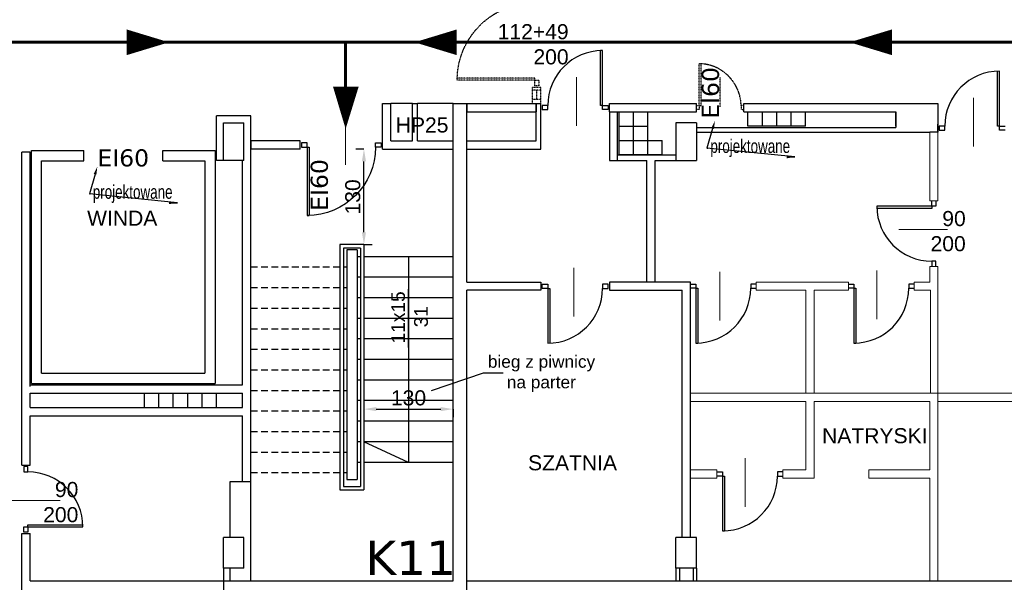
# Model space of a CAD drawing. Header units: millimetres. Extents: x 126553 to 403692, y -95821 to 38049.
# Tile 750 of 758: x 385873 to 387309, y 21207 to 22027. Entities that reach past the tile are written whole.
import ezdxf
from ezdxf import colors
from ezdxf.entities.mleader import LeaderData, LeaderLine
from ezdxf.math import Vec2, Vec3

# ---------------------------------------------------------------- set-up
doc = ezdxf.new("R2010")
doc.units = ezdxf.units.MM
doc.linetypes.add('DASHED', pattern=[15, 10, -5])
doc.linetypes.add('KRESKOWA-SREDNIA', pattern=[0.2, 0.12, -0.08])
for name, color, linetype, lineweight in [('11_nowe sciany', 40, 'Continuous', 9), ('_(06 GRUBA)', 7, 'Continuous', 40), ('ekspertyza', 7, 'Continuous', 30), ('Elementy dorysowane 2017', 1, 'Continuous', 13), ('ewakaucja', 3, 'Continuous', 50), ('opisy', 7, 'Continuous', 18), ('Opisy 2017', 7, 'Continuous', 13), ('ramki', 250, 'Continuous', 13)]:
    doc.layers.add(name, color=color, linetype=linetype, lineweight=lineweight)
doc.layers.add('11_sciana nosna', color=30, linetype='Continuous')
doc.layers.add('11_widok i dodatki', color=7, linetype='Continuous')
doc.styles.add('Arial', font='arial.ttf')
doc.styles.add('ROMANS', font='romans.shx', dxfattribs={"width": 0.7})
doc.dimstyles.new('100 moje', dxfattribs={"dimtxt": 22, "dimasz": 12, "dimexe": 12, "dimexo": 20, "dimgap": 3, "dimtad": 1, "dimdec": 1, "dimrnd": 0.5, "dimtxsty": 'Standard', "dimblk1": 'ARCHTICK', "dimblk2": 'ARCHTICK', "dimsah": 1, "dimcen": 0.1, "dimdle": 10, "dimclrd": 256, "dimclre": 256, "dimclrt": 256, "dimadec": 0, "dimazin": 0, "dimtfac": 1, "dimtdec": 1, "dimtofl": 0, "dimtmove": 1, "dimatfit": 3, "dimfxl": 12, "dimfxlon": 1, "dimtolj": 1, "dimtzin": 0, "dimarcsym": 0})

# ---------------------------------------------------------------- blocks, each defined once
blk = doc.blocks.new('*D2408')
at = {"layer": 'Defpoints', "color": 0, "linetype": 'Continuous', "lineweight": 60, "transparency": 16777216}
for p in [(386375.5, 21838.6), (386375.5, 21838.6), (386369.5, 21699.3)]:
    blk.add_point(p, dxfattribs=at)
at = {"layer": 'ekspertyza', "color": 1, "linetype": 'Continuous', "lineweight": -2, "transparency": 16777216}
for p, q in [((386375.5, 21838.6), (386363.5, 21838.6)), ((386375.5, 21717.3), (386375.5, 21820.6)), ((386375.5, 21699.3), (386387.5, 21699.3))]:
    blk.add_line(p, q, dxfattribs=at)
at = {"layer": 'ekspertyza', "color": 1, "linetype": 'Continuous', "lineweight": 60, "transparency": 16777216}
for points in [[(386372.5, 21820.6), (386378.5, 21820.6), (386375.5, 21838.6)], [(386372.5, 21717.3), (386378.5, 21717.3), (386375.5, 21699.3)]]:
    blk.add_solid(points, dxfattribs=at)
at = {"layer": 'ekspertyza', "color": 1, "linetype": 'Continuous', "lineweight": 20, "transparency": 16777216, "insert": (386359.3, 21768.9), "char_height": 22, "attachment_point": 5, "rotation": 90, "style": 'Arial'}
blk.add_mtext('\\A1;130', dxfattribs=at)
blk = doc.blocks.new('*D2993')
at = {"layer": 'Defpoints', "color": 0, "linetype": 'Continuous', "lineweight": -3}
for p in [(386375.5, 21471.6), (386505.5, 21471.6), (386505.5, 21459.3)]:
    blk.add_point(p, dxfattribs=at)
at = {"layer": 'ekspertyza', "linetype": 'Continuous', "lineweight": -2}
for p, q in [((386375.5, 21459.3), (386375.5, 21447.3)), ((386393.5, 21459.3), (386487.5, 21459.3)), ((386505.5, 21459.3), (386505.5, 21447.3))]:
    blk.add_line(p, q, dxfattribs=at)
at = {"layer": 'ekspertyza', "linetype": 'Continuous', "lineweight": -3}
for points in [[(386393.5, 21462.3), (386393.5, 21456.3), (386375.5, 21459.3)], [(386487.5, 21462.3), (386487.5, 21456.3), (386505.5, 21459.3)]]:
    blk.add_solid(points, dxfattribs=at)
at = {"layer": 'ekspertyza', "linetype": 'Continuous', "lineweight": 20, "insert": (386440.5, 21475.6), "char_height": 22, "attachment_point": 5, "style": 'Arial'}
blk.add_mtext('\\A1;130', dxfattribs=at)

msp = doc.modelspace()

# ---------------------------------------------------------------- linework, layer by layer
at = {"layer": '11_nowe sciany', "color": 7}
for points in [[(387212.5086, 21863.1269), (387212.5086, 21763.1269), (387200.5086, 21763.1269), (387200.5086, 21863.1269)], [(387200.5086, 21667.1269), (387200.5086, 21644.61006), (387178.0086, 21644.61006), (387178.0086, 21632.61006), (387201.5086, 21632.61006)], [(387200.5086, 21667.1269), (387212.5086, 21667.1269)], [(387201.5086, 21632.61006), (387201.5086, 21482.61006), (387212.5086, 21482.61006), (387212.5086, 21667.1269)], [(387020.0086, 21482.61006), (387020.0086, 21632.61006), (386947.5086, 21632.61006), (386947.5086, 21644.61006), (387032.0086, 21644.61006), (387082.0086, 21644.61006), (387082.0086, 21632.61006), (387032.0086, 21632.61006), (387032.0086, 21482.61006)], [(387212.5086, 21208.61006), (387212.5086, 21482.61006), (386851.5086, 21482.61006)], [(387212.5086, 21482.61006), (387365.5086, 21482.61006), (387365.5086, 21470.61006), (387212.5086, 21470.61006)], [(386851.5086, 21470.61006), (387020.0086, 21470.61006), (387020.0086, 21370.61006), (386986.40482, 21370.61006), (386986.50954, 21358.56467), (387032.0086, 21358.61006), (387032.0086, 21470.61006), (387200.5086, 21470.61006), (387200.5086, 21370.61006), (387112.0086, 21370.61006), (387112.0086, 21358.61006), (387200.5086, 21358.61006), (387200.5086, 21208.61006)], [(386851.5086, 21370.61006), (386890.0086, 21370.61006), (386890.0086, 21358.61006), (386851.5086, 21358.61006)]]:
    msp.add_lwpolyline(points, dxfattribs=at)
at = {"layer": '11_sciana nosna', "color": 7}
for p, q in [((386402.5086, 21905.1269), (386414.5086, 21905.1269)), ((386402.5086, 21838.61006), (386402.5086, 21905.1269)), ((386414.5086, 21850.61006), (386414.5086, 21905.1269)), ((386446.5086, 21905.1269), (386453.5086, 21905.1269)), ((386446.5086, 21850.61006), (386446.5086, 21905.1269)), ((386453.5086, 21850.61006), (386453.5086, 21905.1269)), ((386505.5086, 21905.1269), (386525.5086, 21905.1269)), ((386505.5086, 21208.61006), (386505.5086, 21905.1269)), ((386525.5086, 21644.60532), (386525.5086, 21905.1269)), ((386626.5086, 21905.1269), (386633.5086, 21905.1269)), ((386626.5086, 21850.61006), (386626.5086, 21905.1269)), ((386633.5086, 21838.61006), (386633.5086, 21905.1269)), ((386733.5086, 21905.1269), (386860.5086, 21905.1269)), ((386929.5086, 21905.1269), (387212.5086, 21905.1269)), ((386210.5086, 21887.11006), (386160.5086, 21887.11006)), ((386160.5086, 21822.11006), (386160.5086, 21887.11006)), ((386210.5086, 21208.61006), (386210.5086, 21887.11006)), ((386733.5086, 21893.1269), (386860.5086, 21893.1269)), ((387151.35514, 21893.1269), (387151.35514, 21870.1269)), ((386170.5086, 21822.11006), (386170.5086, 21877.11006)), ((386170.5086, 21877.11006), (386200.5086, 21877.11006)), ((386200.5086, 21822.11006), (386200.5086, 21877.11006)), ((386830.5086, 21877.11006), (386830.5086, 21822.11006)), ((386860.5086, 21877.11006), (386830.5086, 21877.11006)), ((386860.5086, 21877.11006), (386860.5086, 21822.11006)), ((386860.5086, 21870.1269), (387151.35514, 21870.1269)), ((386860.5086, 21863.1269), (387200.5086, 21863.1269)), ((386414.5086, 21850.61006), (386446.5086, 21850.61006)), ((386453.5086, 21850.61006), (386505.5086, 21850.61006)), ((386525.5086, 21850.61006), (386626.5086, 21850.61006)), ((385876.5086, 21449.61006), (385876.5086, 21834.11006)), ((385888.5086, 21834.11006), (385876.5086, 21834.11006)), ((385888.5086, 21492.11006), (385888.5086, 21834.11006)), ((385890.5086, 21836.61006), (385967.0086, 21836.61006)), ((385890.5086, 21496.61006), (385890.5086, 21836.61006)), ((385967.0086, 21821.61006), (385967.0086, 21836.61006)), ((386082.0086, 21836.61006), (386158.5086, 21836.61006)), ((386082.0086, 21821.61006), (386082.0086, 21836.61006)), ((386158.5086, 21836.61006), (386158.5086, 21496.61006)), ((386402.5086, 21838.61006), (386505.5086, 21838.61006)), ((386525.5086, 21838.61006), (386633.5086, 21838.61006)), ((386745.5086, 21830.1269), (386830.5086, 21830.1269)), ((385905.5086, 21821.61006), (385967.0086, 21821.61006)), ((385905.5086, 21511.61006), (385905.5086, 21821.61006)), ((386082.0086, 21821.61006), (386143.5086, 21821.61006)), ((386143.5086, 21821.61006), (386143.5086, 21511.61006)), ((386170.5086, 21822.11006), (386160.5086, 21822.11006)), ((386200.5086, 21822.11006), (386170.5086, 21822.11006)), ((386198.5086, 21494.61006), (386198.5086, 21822.11006)), ((386745.5086, 21822.11006), (386788.0086, 21822.11006)), ((386788.0086, 21644.61006), (386788.0086, 21822.11006)), ((386800.0086, 21644.61006), (386800.0086, 21822.11006)), ((386830.5086, 21822.11006), (386860.5086, 21822.11006)), ((386851.5086, 21272.11006), (386851.5086, 21644.61006)), ((386525.5086, 21188.61006), (386525.5086, 21632.60532)), ((386839.5086, 21272.11006), (386839.5086, 21632.61006)), ((385905.5086, 21511.61006), (386143.5086, 21511.61006)), ((385890.5086, 21496.61006), (386158.5086, 21496.61006)), ((385876.5086, 21377.61006), (385876.5086, 21494.61006)), ((385888.5086, 21494.61006), (386198.5086, 21494.61006)), ((385888.5086, 21482.61006), (386198.5086, 21482.61006)), ((385888.5086, 21461.61006), (385888.5086, 21482.61006)), ((385888.5086, 21482.61006), (386198.5086, 21482.61006)), ((385888.5086, 21461.61006), (385888.5086, 21482.61006)), ((386198.5086, 21461.61006), (386198.5086, 21482.61006)), ((385888.5086, 21461.61006), (386198.5086, 21461.61006)), ((385888.5086, 21461.61006), (386198.5086, 21461.61006)), ((385888.5086, 21449.61006), (386198.5086, 21449.61006)), ((385888.5086, 21377.61006), (385888.5086, 21449.61006)), ((386198.5086, 21353.61006), (386198.5086, 21449.61006)), ((386180.5086, 21353.61006), (386210.5086, 21353.61006)), ((386180.5086, 21272.11006), (386180.5086, 21353.61006)), ((385876.5086, 21177.61006), (385876.5086, 21277.61006)), ((385888.5086, 21208.61006), (385888.5086, 21277.61006)), ((386170.5086, 21227.11006), (386170.5086, 21272.11006)), ((386200.5086, 21272.11006), (386170.5086, 21272.11006)), ((386200.5086, 21227.11006), (386200.5086, 21272.11006)), ((386830.5086, 21227.11006), (386830.5086, 21272.11006)), ((386860.5086, 21272.11006), (386830.5086, 21272.11006)), ((386860.5086, 21227.11006), (386860.5086, 21272.11006)), ((386200.5086, 21227.11006), (386170.5086, 21227.11006)), ((386170.5086, 21227.11006), (386170.5086, 21188.61006)), ((386180.5086, 21208.61006), (386180.5086, 21227.11006)), ((386860.5086, 21227.11006), (386830.5086, 21227.11006)), ((385888.5086, 21208.61006), (386245.5086, 21208.61006)), ((386485.5086, 21208.61006), (386505.5086, 21208.61006)), ((386525.5086, 21208.61006), (386545.69497, 21208.61006)), ((386785.69497, 21208.61006), (386905.74648, 21208.61006)), ((387145.74648, 21208.61006), (387179.5086, 21208.61006)), ((387179.5086, 21208.61006), (387205.5086, 21208.61006))]:
    msp.add_line(p, q, dxfattribs=at)
for points in [[(386525.5086, 21905.1269), (386626.5086, 21905.1269)], [(386860.5086, 21893.1269), (386860.5086, 21905.13639)], [(386929.5086, 21893.13639), (386929.5086, 21893.13639), (386929.5086, 21905.13639)], [(387212.5086, 21905.1269), (387212.5086, 21863.1269), (387200.5086, 21863.1269)], [(386525.5086, 21893.1269), (386626.5086, 21893.1269)], [(386733.5086, 21893.1269), (386733.5086, 21822.11006), (386745.5086, 21822.11006), (386745.5086, 21893.1269)], [(386929.5086, 21893.13639), (387151.35514, 21893.1269)], [(386282.5086, 21850.61006), (386210.5086, 21850.61006)], [(386282.5086, 21838.61006), (386282.5086, 21850.61006)], [(386282.5086, 21838.61006), (386210.5086, 21838.61006)], [(386800.0086, 21822.11006), (386830.5086, 21822.11006)], [(386525.5086, 21644.60532), (386633.5086, 21644.60532), (386633.5086, 21632.60532), (386525.5086, 21632.60532)], [(386851.5086, 21644.61006), (386733.5086, 21644.61006), (386733.5086, 21632.61006), (386839.5086, 21632.61006)], [(386245.5086, 21208.61006), (386485.5086, 21208.61006)], [(386545.69497, 21208.61006), (386785.69497, 21208.61006)], [(386905.74648, 21208.61006), (387145.74648, 21208.61006)], [(387205.5086, 21208.61006), (387445.5086, 21208.61006)]]:
    msp.add_lwpolyline(points, dxfattribs=at)
at = {"layer": '11_widok i dodatki', "color": 7, "extrusion": (0, 0, -1)}
for p, q in [((386723.5086, 21982.25655), (386720.5086, 21982.25655)), ((386720.5086, 21902.25655), (386720.5086, 21982.25655)), ((387299.5086, 21872.26603), (387299.5086, 21952.26603)), ((386723.5086, 21902.25655), (386720.5086, 21902.25655)), ((387302.5086, 21872.26603), (387299.5086, 21872.26603)), ((386292.5086, 21841.61006), (386292.5086, 21741.61006)), ((387123.5086, 21755.1269), (387123.5086, 21752.1269)), ((387203.5086, 21755.1269), (387203.5086, 21752.1269)), ((387203.5086, 21752.1269), (387123.5086, 21752.1269)), ((386643.5086, 21635.47567), (386646.5086, 21635.47567)), ((386646.5086, 21635.47567), (386646.5086, 21555.47567)), ((386859.5086, 21635.61006), (386862.5086, 21635.61006)), ((386862.5086, 21635.61006), (386862.5086, 21555.61006)), ((387090.0086, 21635.61006), (387093.0086, 21635.61006)), ((387093.0086, 21635.61006), (387093.0086, 21555.61006)), ((386859.5086, 21555.61006), (386862.5086, 21555.61006)), ((387090.0086, 21555.61006), (387093.0086, 21555.61006)), ((386898.44252, 21361.61006), (386901.44252, 21361.61006)), ((386901.44252, 21361.61006), (386901.44252, 21281.61006)), ((385885.5086, 21287.61006), (385885.5086, 21290.61006)), ((385885.5086, 21290.61006), (385965.5086, 21290.61006)), ((386898.44252, 21281.61006), (386901.44252, 21281.61006))]:
    msp.add_line(p, q, dxfattribs=at)
at = {"layer": '11_widok i dodatki', "color": 7}
for p, q in [((386723.5086, 21902.25655), (386723.5086, 21982.25655)), ((387302.5086, 21872.26603), (387302.5086, 21952.26603)), ((386446.5086, 21905.1269), (386414.5086, 21905.1269)), ((386505.5086, 21905.1269), (386453.5086, 21905.1269)), ((386525.5086, 21905.1269), (386525.5086, 21892.9826)), ((386626.5086, 21905.1269), (386626.5086, 21892.9826)), ((386635.5086, 21902.25655), (386635.5086, 21896.25655)), ((386643.5086, 21902.25655), (386635.5086, 21902.25655)), ((386635.5086, 21902.09953), (386635.5086, 21896.09953)), ((386643.5086, 21896.25655), (386643.5086, 21902.25655)), ((386723.5086, 21896.25655), (386723.5086, 21902.25655)), ((386723.5086, 21902.25655), (386731.5086, 21902.25655)), ((386731.5086, 21902.25655), (386731.5086, 21896.25655)), ((386635.5086, 21896.25655), (386643.5086, 21896.25655)), ((386731.5086, 21896.25655), (386723.5086, 21896.25655)), ((386747.5086, 21830.1269), (386747.5086, 21893.1269)), ((386768.5086, 21830.1269), (386768.5086, 21893.1269)), ((386789.5086, 21830.1269), (386789.5086, 21893.1269)), ((386935.5086, 21872.1269), (386935.5086, 21893.1269)), ((386956.5086, 21872.1269), (386956.5086, 21893.1269)), ((386977.5086, 21872.1269), (386977.5086, 21893.1269)), ((386998.5086, 21872.1269), (386998.5086, 21893.1269)), ((387019.5086, 21872.1269), (387019.5086, 21893.1269)), ((387151.35514, 21872.1269), (387151.35514, 21893.1269)), ((386747.5086, 21872.1269), (386789.5086, 21872.1269)), ((387019.5086, 21872.1269), (386935.5086, 21872.1269)), ((387214.5086, 21872.26603), (387214.5086, 21866.26603)), ((387222.5086, 21872.10902), (387214.5086, 21872.10902)), ((387222.5086, 21866.26603), (387222.5086, 21872.26603)), ((387302.5086, 21866.26603), (387302.5086, 21872.26603)), ((387302.5086, 21872.26603), (387310.5086, 21872.26603)), ((387214.5086, 21866.10902), (387222.5086, 21866.10902)), ((387310.5086, 21866.26603), (387302.5086, 21866.26603)), ((386284.5086, 21847.61006), (386284.5086, 21841.61006)), ((386292.5086, 21847.61006), (386284.5086, 21847.61006)), ((386284.5086, 21841.61006), (386292.5086, 21841.61006)), ((386292.5086, 21841.61006), (386292.5086, 21847.61006)), ((386292.5086, 21841.61006), (386295.5086, 21841.61006)), ((386295.5086, 21841.61006), (386295.5086, 21741.61006)), ((386392.5086, 21841.61006), (386392.5086, 21847.61006)), ((386392.5086, 21847.61006), (386400.5086, 21847.61006)), ((386400.5086, 21841.61006), (386392.5086, 21841.61006)), ((386400.5086, 21847.61006), (386400.5086, 21841.61006)), ((386747.5086, 21851.1269), (386810.5086, 21851.1269)), ((386810.5086, 21830.1269), (386810.5086, 21851.1269)), ((386810.5086, 21830.1269), (386747.5086, 21830.1269)), ((387203.5086, 21755.1269), (387123.5086, 21755.1269)), ((387203.5086, 21755.1269), (387203.5086, 21763.1269)), ((387209.5086, 21755.1269), (387203.5086, 21755.1269)), ((387209.5086, 21763.1269), (387209.5086, 21755.1269)), ((386292.5086, 21741.61006), (386295.5086, 21741.61006)), ((386340.5086, 21699.2693), (386340.5086, 21693.41193)), ((386375.5086, 21699.2693), (386340.5086, 21699.2693)), ((386375.5086, 21699.2693), (386375.5086, 21693.41193)), ((386340.5086, 21693.41193), (386340.5086, 21341.61006)), ((386370.5086, 21694.2693), (386345.5086, 21694.2693)), ((386345.5086, 21694.2693), (386345.5086, 21693.41193)), ((386345.5086, 21693.41193), (386345.5086, 21346.61006)), ((386350.5086, 21691.61006), (386350.5086, 21356.61006)), ((386365.5086, 21691.61006), (386350.5086, 21691.61006)), ((386365.5086, 21691.61006), (386365.5086, 21356.61006)), ((386370.5086, 21694.2693), (386370.5086, 21693.41193)), ((386370.5086, 21693.41193), (386370.5086, 21346.61006)), ((386375.5086, 21693.41193), (386375.5086, 21341.61006)), ((386370.5086, 21681.61006), (386365.5086, 21681.61006)), ((386505.5086, 21681.61006), (386375.5086, 21681.61006)), ((387209.5086, 21675.1269), (387203.5086, 21675.1269)), ((387203.5086, 21675.1269), (387203.5086, 21667.1269)), ((387209.5086, 21667.1269), (387209.5086, 21675.1269)), ((386345.5086, 21666.61006), (386350.5086, 21666.61006)), ((386370.5086, 21651.61006), (386365.5086, 21651.61006)), ((386505.5086, 21651.61006), (386375.5086, 21651.61006)), ((386635.5086, 21635.47567), (386635.5086, 21641.47567)), ((386635.5086, 21641.47567), (386643.5086, 21641.47567)), ((386643.5086, 21641.47567), (386643.5086, 21635.47567)), ((386731.5086, 21641.47567), (386723.5086, 21641.47567)), ((386723.5086, 21641.47567), (386723.5086, 21635.47567)), ((386731.5086, 21635.63269), (386731.5086, 21641.63269)), ((386731.5086, 21635.47567), (386731.5086, 21641.47567)), ((386851.5086, 21641.61006), (386859.5086, 21641.61006)), ((386859.5086, 21641.61006), (386859.5086, 21635.61006)), ((386947.5086, 21641.61006), (386939.5086, 21641.61006)), ((386939.5086, 21641.61006), (386939.5086, 21635.61006)), ((387082.0086, 21641.61006), (387090.0086, 21641.61006)), ((387090.0086, 21641.61006), (387090.0086, 21635.61006)), ((387178.0086, 21641.61006), (387170.0086, 21641.61006)), ((387170.0086, 21641.61006), (387170.0086, 21635.61006)), ((386345.5086, 21636.61006), (386350.5086, 21636.61006)), ((386643.5086, 21635.47567), (386635.5086, 21635.47567)), ((386643.5086, 21635.47567), (386643.5086, 21555.47567)), ((386723.5086, 21635.47567), (386731.5086, 21635.47567)), ((386859.5086, 21635.61006), (386851.5086, 21635.61006)), ((386859.5086, 21635.61006), (386859.5086, 21555.61006)), ((386939.5086, 21635.61006), (386947.5086, 21635.61006)), ((387090.0086, 21635.61006), (387082.0086, 21635.61006)), ((387090.0086, 21635.61006), (387090.0086, 21555.61006)), ((387170.0086, 21635.61006), (387178.0086, 21635.61006)), ((386370.5086, 21621.61006), (386365.5086, 21621.61006)), ((386505.5086, 21621.61006), (386375.5086, 21621.61006)), ((386345.5086, 21606.61006), (386350.5086, 21606.61006)), ((386370.5086, 21591.61006), (386365.5086, 21591.61006)), ((386505.5086, 21591.61006), (386375.5086, 21591.61006)), ((386345.5086, 21576.61006), (386350.5086, 21576.61006)), ((386370.5086, 21561.61006), (386365.5086, 21561.61006)), ((386505.5086, 21561.61006), (386375.5086, 21561.61006)), ((386345.5086, 21546.61006), (386350.5086, 21546.61006)), ((386370.5086, 21531.61006), (386365.5086, 21531.61006)), ((386505.5086, 21531.61006), (386375.5086, 21531.61006)), ((386345.5086, 21516.61006), (386350.5086, 21516.61006)), ((386370.5086, 21501.61006), (386365.5086, 21501.61006)), ((386505.5086, 21501.61006), (386375.5086, 21501.61006)), ((386055.5086, 21461.61006), (386055.5086, 21482.61006)), ((386076.5086, 21461.61006), (386076.5086, 21482.61006)), ((386097.5086, 21461.61006), (386097.5086, 21482.61006)), ((386118.5086, 21461.61006), (386118.5086, 21482.61006)), ((386139.5086, 21461.61006), (386139.5086, 21482.61006)), ((386160.5086, 21461.61006), (386160.5086, 21482.61006)), ((386345.5086, 21486.61006), (386350.5086, 21486.61006)), ((386370.5086, 21471.61006), (386365.5086, 21471.61006)), ((386505.5086, 21471.61006), (386375.5086, 21471.61006)), ((386345.5086, 21456.61006), (386350.5086, 21456.61006)), ((386370.5086, 21441.61006), (386365.5086, 21441.61006)), ((386505.5086, 21441.61006), (386375.5086, 21441.61006)), ((386345.5086, 21426.61006), (386350.5086, 21426.61006)), ((386370.5086, 21411.61006), (386365.5086, 21411.61006)), ((386505.5086, 21411.61006), (386375.5086, 21411.61006)), ((386345.5086, 21396.61006), (386350.5086, 21396.61006)), ((386370.5086, 21381.61006), (386365.5086, 21381.61006)), ((386505.5086, 21381.61006), (386375.5086, 21381.61006)), ((385879.5086, 21375.66614), (385879.5086, 21367.66614)), ((385885.5086, 21375.61006), (385879.5086, 21375.61006)), ((385879.5086, 21375.61006), (385879.5086, 21367.61006)), ((385879.5086, 21367.61006), (385885.5086, 21367.61006)), ((385885.5086, 21367.61006), (385885.5086, 21375.61006)), ((386345.5086, 21366.61006), (386350.5086, 21366.61006)), ((386890.44252, 21367.61006), (386898.44252, 21367.61006)), ((386898.44252, 21367.61006), (386898.44252, 21361.61006)), ((386986.44252, 21367.61006), (386978.44252, 21367.61006)), ((386978.44252, 21367.61006), (386978.44252, 21361.61006)), ((386350.5086, 21356.61006), (386365.5086, 21356.61006)), ((386898.44252, 21361.61006), (386890.44252, 21361.61006)), ((386898.44252, 21361.61006), (386898.44252, 21281.61006)), ((386978.44252, 21361.61006), (386986.44252, 21361.61006)), ((386340.5086, 21341.61006), (386375.5086, 21341.61006)), ((386345.5086, 21346.61006), (386370.5086, 21346.61006)), ((385879.5086, 21279.61006), (385879.5086, 21287.61006)), ((385879.5086, 21287.61006), (385885.5086, 21287.61006)), ((385885.5086, 21287.61006), (385965.5086, 21287.61006)), ((385885.5086, 21287.61006), (385885.5086, 21279.61006)), ((385885.5086, 21279.61006), (385879.5086, 21279.61006)), ((386830.5086, 21227.11006), (386830.5086, 21208.61006)), ((386835.5086, 21227.11006), (386835.5086, 21208.61006)), ((386855.5086, 21227.11006), (386855.5086, 21208.61006)), ((386860.5086, 21227.11006), (386860.5086, 21208.61006))]:
    msp.add_line(p, q, dxfattribs=at)
at = {"layer": '11_widok i dodatki', "color": 7, "linetype": 'KRESKOWA-SREDNIA'}
msp.add_line((386895.0086, 21900.23999), (386895.0086, 21943.36312), dxfattribs=at)
at = {"layer": '11_widok i dodatki', "color": 7, "linetype": 'DASHED'}
for p, q in [((386210.5086, 21666.61006), (386340.5086, 21666.61006)), ((386210.5086, 21636.61006), (386340.5086, 21636.61006)), ((386210.5086, 21606.61006), (386340.5086, 21606.61006)), ((386210.5086, 21576.61006), (386340.5086, 21576.61006)), ((386210.5086, 21546.61006), (386340.5086, 21546.61006)), ((386210.5086, 21516.61006), (386340.5086, 21516.61006)), ((386210.5086, 21486.61006), (386340.5086, 21486.61006)), ((386210.5086, 21456.61006), (386340.5086, 21456.61006)), ((386210.5086, 21426.61006), (386340.5086, 21426.61006)), ((386210.5086, 21396.61006), (386340.5086, 21396.61006)), ((386210.5086, 21366.61006), (386340.5086, 21366.61006))]:
    msp.add_line(p, q, dxfattribs=at)
at = {"layer": '11_widok i dodatki', "color": 7, "linetype": 'KRESKOWA-SREDNIA'}
for points in [[(386864.5086, 21902.19695), (386864.5086, 21963.19695)], [(386624.5086, 21939.12274), (386624.5086, 21942.12274), (386511.5086, 21942.12274)], [(386633.5086, 21928.5965), (386621.5086, 21928.5965)], [(386621.5086, 21905.12691), (386621.5086, 21928.52874)], [(386633.5086, 21905.1269), (386633.5086, 21928.5965)], [(386633.5086, 21924.70414), (386621.5086, 21924.70414)], [(386627.5086, 21911.0114), (386627.5086, 21924.72329)], [(386633.5086, 21911.0114), (386621.5086, 21911.0114)]]:
    msp.add_lwpolyline(points, dxfattribs=at)
at = {"layer": '11_widok i dodatki', "color": 7, "linetype": 'KRESKOWA-SREDNIA', "extrusion": (0, 0, -1)}
for points in [[(-386864.5086, 21902.19695), (-386867.5086, 21902.19695), (-386867.5086, 21963.19695)], [(-386864.5086, 21963.19695), (-386867.5086, 21963.19695)], [(-386624.5086, 21939.12274), (-386511.5086, 21939.12274)]]:
    msp.add_lwpolyline(points, dxfattribs=at)
at = {"layer": '11_widok i dodatki', "color": 7, "linetype": 'KRESKOWA-SREDNIA'}
for points in [[(386630.5086, 21931.12274), (386624.5086, 21931.12274), (386624.5086, 21939.12274), (386630.5086, 21939.12274)], [(386860.5086, 21896.19695), (386860.5086, 21902.19695), (386864.5086, 21902.19695), (386864.5086, 21896.19695)], [(386929.5086, 21896.19695), (386929.5086, 21902.19695), (386925.5086, 21902.19695), (386925.5086, 21896.19695)]]:
    msp.add_lwpolyline(points, close=True, dxfattribs=at)
at = {"layer": '11_widok i dodatki', "color": 7}
for points in [[(386633.5086, 21893.11742), (386633.5086, 21905.1269)], [(386733.5086, 21893.1269), (386733.5086, 21905.1269)], [(387212.5086, 21863.1269), (387212.5086, 21875.13639)], [(386210.46413, 21850.71576), (386210.46413, 21838.50436)], [(386210.46413, 21838.61006), (386210.46413, 21850.61006)], [(386402.5086, 21838.61006), (386402.5086, 21850.61006)], [(386440.5086, 21681.61006), (386440.5086, 21381.61006), (386375.5086, 21411.61006)], [(386633.5086, 21644.60532), (386633.5086, 21632.60532)], [(386733.5086, 21644.6148), (386733.5086, 21632.60532)], [(385876.5086, 21377.61006), (385888.5086, 21377.61006)], [(385876.5086, 21277.61006), (385888.5086, 21277.61006)]]:
    msp.add_lwpolyline(points, dxfattribs=at)
at = {"layer": '11_widok i dodatki', "color": 7, "linetype": 'KRESKOWA-SREDNIA', "extrusion": (0, 0, -1)}
msp.add_arc((-386624.5086, 21939.12274), 113, 0, 90, dxfattribs=at)
at = {"layer": '11_widok i dodatki', "color": 7}
for centre, start, end in [((386723.5086, 21902.25655), 90, 180), ((387302.5086, 21872.26603), 90, 180), ((387203.5086, 21755.1269), 180, 270), ((386643.5086, 21635.47567), 270, 0), ((386859.5086, 21635.61006), 270, 0), ((387090.0086, 21635.61006), 270, 0), ((385885.5086, 21287.61006), 0, 90), ((386898.44252, 21361.61006), 270, 0)]:
    msp.add_arc(centre, 80, start, end, dxfattribs=at)
at = {"layer": '11_widok i dodatki', "color": 7, "linetype": 'KRESKOWA-SREDNIA'}
msp.add_arc((386863.23533, 21900.92368), 62.28628, 1.1713325, 88.8286675, dxfattribs=at)
at = {"layer": '11_widok i dodatki', "color": 7, "extrusion": (0, 0, -1)}
msp.add_arc((-386292.5086, 21841.61006), 100, 180, 270, dxfattribs=at)
at = {"layer": 'ekspertyza', "color": 7}
for points in [[(386440.5086, 21549.02275), (386440.5086, 21634.19737)], [(386474.02953, 21486.435), (386549.86743, 21512.38228), (386578.44965, 21512.38228)]]:
    msp.add_lwpolyline(points, dxfattribs=at)
at = {"layer": 'Elementy dorysowane 2017', "color": 7}
for points in [[(386564.52684, 21993.00906), (386680.89164, 21993.00906)], [(386685.37834, 21872.41954), (386685.37834, 21943.46762)], [(387264.37834, 21842.42903), (387264.37834, 21913.47711)], [(386348.81308, 21886.6393), (386348.81308, 21815.59122)], [(387155.59413, 21721.16056), (387226.64221, 21721.16056)], [(386681.63887, 21665.31268), (386681.63887, 21594.2646)], [(386894.32026, 21659.73192), (386894.32026, 21588.68384)], [(387123.22215, 21661.74452), (387123.22215, 21590.69644)], [(386931.65607, 21387.74452), (386931.65607, 21316.69644)], [(385861.52582, 21325.84052), (385932.5739, 21325.84052)]]:
    msp.add_lwpolyline(points, dxfattribs=at)
at = {"layer": 'ewakaucja', "color": 3, "lineweight": 60}
for points in [[(386091.19772, 21994.4301, 0, 37.5, 0), (386029.49448, 21994.4301, 37.5, 37.5, 0)], [(386449.22423, 21994.4301, 0, 37.5, 0), (386510.92748, 21994.4301, 37.5, 37.5, 0)], [(387083.75059, 21994.4301, 0, 37.5, 0), (387145.45384, 21994.4301, 37.5, 37.5, 0)], [(386348.81308, 21868.05734, 0, 37.5, 0), (386349.06791, 21929.76006, 37.5, 37.5, 0)]]:
    msp.add_lwpolyline(points, format="xyseb", dxfattribs=at)
msp.add_lwpolyline([(385734.69901, 21994.4301), (390088.18203, 21994.4301)], dxfattribs=at)
at = {"layer": 'ramki', "color": 3, "lineweight": 60}
msp.add_lwpolyline([(386348.81308, 21886.6393), (386348.81308, 21994.4301)], dxfattribs=at)

# ---------------------------------------------------------------- texts
at = {"layer": '_(06 GRUBA)', "color": 5, "insert": (386377.5244, 21267.47971), "char_height": 50, "width": 50.3872802, "attachment_point": 1, "style": 'Arial'}
msp.add_mtext('{\\fVerdana|b0|i0|c238|p34;K11}', dxfattribs=at)
at = {"layer": 'ekspertyza', "color": 7, "insert": (386545.24142, 21537.66253), "char_height": 18, "width": 176.5706858, "attachment_point": 1}
msp.add_mtext('\\pi10.95;{\\fArial|b0|i0|c238|p34;bieg z piwnicy \\P\\pi38.62;na parter}', dxfattribs=at)
at = {"layer": 'Elementy dorysowane 2017', "color": 7, "char_height": 22, "width": 116.3647957, "attachment_point": 3}
for s, insert in [('{\\fArial|b0|i0|c238|p34;112+49\\fArial|b0|i0|c0|p34;\\P\\fArial|b0|i0|c238|p34;200}', (386673.95587, 22020.92296)), ('{\\fArial|b0|i0|c238|p34;90\\fArial|b0|i0|c0|p34;\\P\\fArial|b0|i0|c238|p34;200}', (387253.08176, 21748.30302)), ('{\\fArial|b0|i0|c238|p34;90\\fArial|b0|i0|c0|p34;\\P\\fArial|b0|i0|c238|p34;200}', (385959.01345, 21352.98298))]:
    msp.add_mtext(s, dxfattribs=dict(at, insert=insert))
at = {"layer": 'opisy', "color": 1, "true_color": 0xff0000, "char_height": 25, "width": 44.4174403, "attachment_point": 1, "rotation": 90}
for insert in [(386868.21396, 21882.88772), (386297.86002, 21748.58449)]:
    msp.add_mtext('{\\fVerdana|b0|i0|c238|p34;EI60}', dxfattribs=dict(at, insert=insert))
at = {"layer": 'opisy', "color": 1, "true_color": 0xff0000, "insert": (385986.75738, 21838.34265), "char_height": 25, "width": 44.4174403, "attachment_point": 1}
msp.add_mtext('{\\fVerdana|b0|i0|c238|p34;EI60}', dxfattribs=at)
at = {"layer": 'Opisy 2017', "color": 7, "insert": (386415.32295, 21532.79348), "char_height": 20, "width": 116.3647957, "attachment_point": 1, "rotation": 90}
msp.add_mtext('\\pi22.2;{\\fArial|b0|i0|c238|p34;11x15\\P\\pi45.795;31}', dxfattribs=at)
at = {"layer": 'Opisy 2017', "color": 1, "true_color": 0xff0000, "insert": (386400.29494, 21884.80588), "char_height": 22, "width": 116.3647957, "attachment_point": 1}
msp.add_mtext('\\pi21.588;{\\fArial|b0|i0|c238|p34;HP25}', dxfattribs=at)
at = {"layer": 'Opisy 2017', "color": 7, "char_height": 22, "attachment_point": 1}
for s, insert, width in [('\\pi7.1292;{\\fArial|b0|i0|c238|p34;WINDA}', (385964.66909, 21748.84829), 116.3647957), ('\\pi109.61;{\\fArial|b0|i0|c238|p34;ZAPLECZE KUCHNI}', (387290.79437, 21582.51247), 501.0233834), ('\\pi-16.116;{\\fArial|b0|i0|c238|p34;NATRYSKI}', (387059.74187, 21431.48753), 116.3647957), ('\\pi-6.0393;{\\fArial|b0|i0|c238|p34;SZATNIA}', (386620.86321, 21392.00066), 116.3647957)]:
    msp.add_mtext(s, dxfattribs=dict(at, insert=insert, width=width))

# ---------------------------------------------------------------- dimensions: what is measured, and where the dimension line sits
at = {"layer": 'ekspertyza', "color": 1, "linetype": 'Continuous', "lineweight": 20, "true_color": 0xff0000}
dim = msp.add_linear_dim(base=(386375.5086, 21838.61006), p1=(386369.51753, 21699.2693), p2=(386375.5086, 21838.61006), angle=90, text='130', dimstyle='100 moje', override={"dimasz": 18, "dimgap": 5, "dimtxsty": 'Arial', "dimclrd": 1, "dimclre": 1, "dimclrt": 1}, dxfattribs=at)
dim.commit()
dim.dimension.update_dxf_attribs({"geometry": '*D2408', "text_midpoint": (386359.26849, 21768.93968)})
at = {"layer": 'ekspertyza', "color": 7, "linetype": 'Continuous', "lineweight": 20}
dim = msp.add_linear_dim(base=(386505.5086, 21459.34507), p1=(386375.5086, 21471.61006), p2=(386505.5086, 21471.61006), dimstyle='100 moje', override={"dimasz": 18, "dimgap": 5, "dimtxsty": 'Arial'}, dxfattribs=at)
dim.commit()
dim.dimension.update_dxf_attribs({"geometry": '*D2993', "text_midpoint": (386440.5086, 21475.58518)})

# ---------------------------------------------------------------- leaders
at = {"layer": '_(06 GRUBA)', "color": 5, "lineweight": -2}
ml = msp.add_multileader_mtext('Standard', dxfattribs=at)
ml.set_content('{\\f@Arial Unicode MS|b0|i0|c238|p34;projektowane}', color=5, style='ROMANS')
ml.set_leader_properties()
ml.build(insert=Vec2(0, 0))
ml.multileader.update_dxf_attribs({"text_right_attachment_type": 6, "dogleg_length": 0.36, "arrow_head_size": 12, "scale": 3})
ctx = ml.context
ctx.base_point, ctx.scale, ctx.char_height, ctx.arrow_head_size, ctx.landing_gap_size, ctx.plane_origin = Vec3(386876.78183, 21840.05716), 3, 20, 12, 6, Vec3(386915.83375, 21223.0922)
ctx.right_attachment, ctx.text_align_type = 6, 2
notes = []
notes.append((ctx, [(0, (1, 1, 0), (386875.70183, 21840.05716), (1, 0), 1.08, [(2, [(387004.10604, 21827.13766), (387003.02604, 21827.13766), (387004.10604, 21827.13766)], 0, []), (3, [(386887.41284, 21880.15632)], 0, [])])]))
ctx.mtext.insert, ctx.mtext.alignment, ctx.mtext.flow_direction = Vec3(386997.02604, 21852.97667), 3, 5
ml = msp.add_multileader_mtext('Standard', dxfattribs=at)
ml.set_content('{\\f@Arial Unicode MS|b0|i0|c238|p34;projektowane}', color=5, style='ROMANS')
ml.set_leader_properties()
ml.build(insert=Vec2(0, 0))
ml.multileader.update_dxf_attribs({"text_right_attachment_type": 6, "dogleg_length": 0.36, "arrow_head_size": 12, "scale": 3})
ctx = ml.context
ctx.base_point, ctx.scale, ctx.char_height, ctx.arrow_head_size, ctx.landing_gap_size, ctx.plane_origin = Vec3(385976.12638, 21773.24349), 3, 20, 12, 6, Vec3(386015.1783, 21156.27852)
ctx.right_attachment, ctx.text_align_type = 6, 2
notes.append((ctx, [(0, (1, 1, 0), (385975.04638, 21773.24349), (1, 0), 1.08, [(2, [(386103.45059, 21760.32398), (386102.37059, 21760.32398), (386103.45059, 21760.32398)], 0, []), (3, [(385986.75738, 21813.34265)], 0, [])])]))
ctx.mtext.insert, ctx.mtext.alignment, ctx.mtext.flow_direction = Vec3(386096.37059, 21786.163), 3, 5
for ctx, leaders in notes:
    for number, flags, end, landing, length, lines in leaders:
        leader = LeaderData()
        leader.index, (leader.has_last_leader_line, leader.has_dogleg_vector, leader.attachment_direction) = number, flags
        leader.last_leader_point, leader.dogleg_vector, leader.dogleg_length = Vec3(end), Vec3(landing), length
        for number, points, colour, breaks in lines:
            line = LeaderLine()
            line.index, line.vertices, line.color, line.breaks = number, Vec3.list(points), colors.encode_raw_color(colour), breaks
            leader.lines.append(line)
        ctx.leaders.append(leader)

doc.saveas('drawing.dxf')
